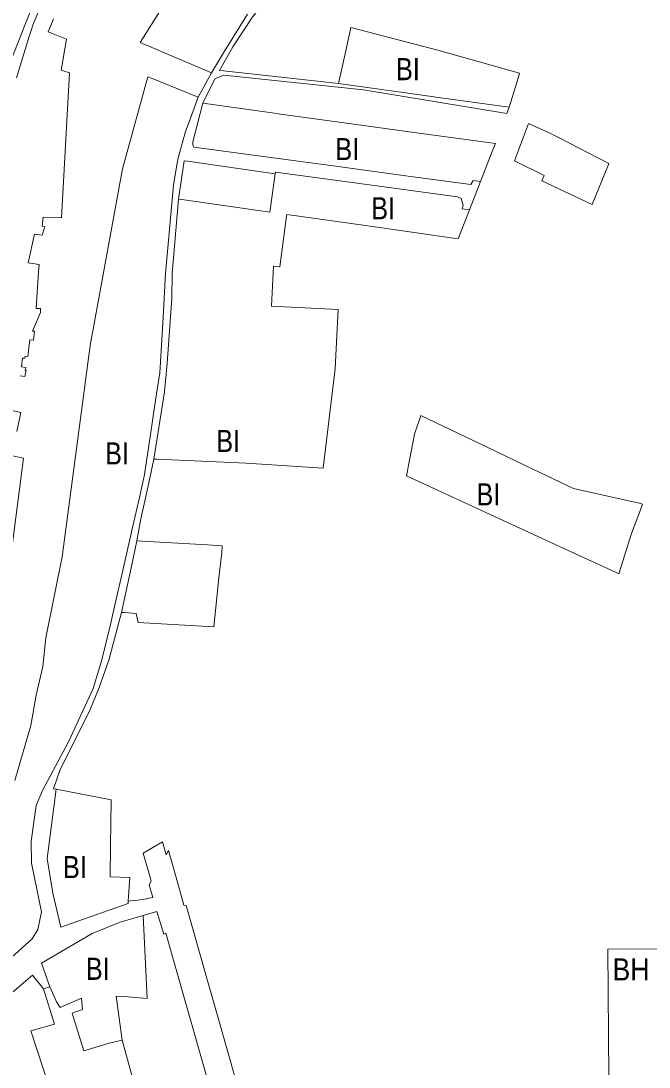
# Model space of a CAD drawing. Extents: x -650451 to -642268, y -1075216 to -1066610.
# Drawn here: x -645913 to -645573, y -1070109 to -1069542 of the extents above; entities that cross this region are included whole.
import ezdxf

# ---------------------------------------------------------------- set-up
doc = ezdxf.new("R2010")
doc.units = 0
doc.header["$LTSCALE"] = 4.8
for name, color, linetype, lineweight in [('1', 7, 'Continuous', 13), ('15', 7, 'Continuous', 13), ('2', 7, 'Continuous', 13), ('43', 7, 'Continuous', 13)]:
    doc.layers.add(name, color=color, linetype=linetype, lineweight=lineweight)
doc.layers.add('62', color=7, linetype='Continuous')

msp = doc.modelspace()

# ---------------------------------------------------------------- linework, layer by layer
at = {"layer": '1'}
for points in [[(-645639.641, -1070114.891), (-645594.733, -1070114.868), (-645595.2, -1070045.403)], [(-645595.2, -1070045.403), (-645547.768, -1070045.237), (-645540.678, -1070045.406)]]:
    msp.add_lwpolyline(points, dxfattribs=at)
at = {"layer": '15'}
msp.add_line((-645817.3, -1069583.61), (-645810.08, -1069570.39), dxfattribs=at)
for points in [[(-645918.82, -1069563.81), (-645910.9, -1069543.64), (-645897.92, -1069511.49), (-645884.01, -1069481.56), (-645875.02, -1069468.52), (-645869.91, -1069451.02)], [(-645739.3, -1069487.81), (-645753.05, -1069502.47), (-645770.66, -1069519.07), (-645780.85, -1069531.55), (-645787.64, -1069539.88), (-645798.53, -1069556.3), (-645805.66, -1069569.03), (-645803.513, -1069569.263)], [(-645894.05, -1069513.84), (-645907.06, -1069544.88), (-645907.52, -1069546.36), (-645908.83, -1069550.61), (-645912.51, -1069562.49), (-645915.79, -1069573.09)], [(-645810.08, -1069570.39), (-645803.07, -1069558.62), (-645790.62, -1069538.59)], [(-645649.91, -1069592.39), (-645727.71, -1069579.61), (-645803.33, -1069571.62), (-645808.18, -1069573.7), (-645814.82, -1069586.81)], [(-645803.513, -1069569.263), (-645769.04, -1069573), (-645741.14, -1069576.19)], [(-645741.14, -1069576.19), (-645689.41, -1069583.4), (-645688.37, -1069583.55), (-645661.92, -1069587.22), (-645648.68, -1069589.06), (-645649.91, -1069592.39)], [(-645920.07, -1070051.36), (-645907.27, -1070039.82), (-645904.28, -1070034.66), (-645902.17, -1070025.11), (-645907.7, -1069998.79), (-645907.79, -1069986.84), (-645905.05, -1069967.45), (-645901.65, -1069959.39), (-645887.58, -1069932.97), (-645886.36, -1069930.34), (-645874.3, -1069904.18), (-645869.52, -1069888.49), (-645864.82, -1069869.41), (-645862.61, -1069859.66), (-645858.16, -1069840.07), (-645855.44, -1069828.02), (-645853.79, -1069820.9), (-645853.43, -1069819.25), (-645848.62, -1069798.2), (-645848.4, -1069797.22), (-645846.88, -1069790.69), (-645846.55, -1069789.26), (-645843.3, -1069767.6), (-645841.63, -1069756.5), (-645839.82, -1069744.44), (-645838.11, -1069733.06), (-645836.53, -1069706.1), (-645834.96, -1069679.16), (-645831.04, -1069635.33), (-645830.66, -1069631.11), (-645828.73, -1069619.42), (-645828.21, -1069616.41), (-645824.15, -1069602.16), (-645821.66, -1069595.43), (-645817.3, -1069583.61)], [(-645814.82, -1069586.81), (-645820.17, -1069607.8), (-645820.2, -1069609.32), (-645819.7, -1069610.66), (-645780.55, -1069615.94), (-645741.38, -1069621.23), (-645702.1, -1069626.53), (-645669.38, -1069630.95), (-645668.15, -1069628.71), (-645664.19, -1069629.24), (-645670.23, -1069644.67)], [(-645823.082, -1069618.279), (-645824.95, -1069618.01), (-645827.94, -1069638.8)], [(-645670.23, -1069644.67), (-645674.19, -1069644.14), (-645673.62, -1069642.3), (-645674.67, -1069638.47), (-645676.72, -1069637.53), (-645723.18, -1069631.26), (-645775.33, -1069624.21), (-645775.46, -1069625.13), (-645823.082, -1069618.279)], [(-645827.94, -1069638.8), (-645830.77, -1069672.75), (-645831.35, -1069678.9), (-645831.62, -1069692.74), (-645834.01, -1069727.78), (-645835.59, -1069743.21), (-645841.41, -1069779.76)], [(-645841.41, -1069779.76), (-645844.57, -1069795.07), (-645848.35, -1069812.09), (-645850.63, -1069824.09)], [(-645850.63, -1069824.09), (-645851.44, -1069828.34), (-645854.18, -1069841.21), (-645858.78, -1069862.84)], [(-645858.78, -1069862.84), (-645865.78, -1069888.76), (-645870.89, -1069903.5), (-645876.15, -1069916.47), (-645892.09, -1069947.98), (-645895.66, -1069958.42), (-645894.25, -1069958.7)], [(-645894.25, -1069958.7), (-645899.2, -1069996.32), (-645896.1, -1070015.11), (-645891.77, -1070033.55), (-645875.88, -1070027.96), (-645855.24, -1070020.68), (-645855.168, -1070019.44)], [(-645842.8, -1070008.59), (-645843.22, -1070007.12), (-645844.102, -1070004.015), (-645847.14, -1069993.34), (-645836.64, -1069987.18), (-645834.65, -1069994.21), (-645833.32, -1069991.86)], [(-645833.32, -1069991.86), (-645828.9, -1070007.76), (-645825.08, -1070021.52)], [(-645841.92, -1070017.321), (-645843.94, -1070010.6), (-645842.8, -1070008.59)], [(-645855.168, -1070019.44), (-645852.36, -1070019.01), (-645852.33, -1070019.2), (-645845.37, -1070018.12), (-645845.14, -1070018.08), (-645845.17, -1070017.91), (-645841.89, -1070017.42), (-645841.92, -1070017.321)], [(-645834.8, -1070036.71), (-645835.91, -1070037.31), (-645839.641, -1070024.9), (-645847.08, -1070027.09)], [(-645825.08, -1070021.52), (-645823.76, -1070021.67), (-645812.76, -1070060.53), (-645804.52, -1070089.63)], [(-645847.08, -1070027.09), (-645859.55, -1070030.76), (-645874.73, -1070036.85), (-645902.23, -1070053.06), (-645897.7, -1070065.86), (-645901.22, -1070066.97)], [(-645760.91, -1070217.98), (-645781.52, -1070200.51), (-645792.37, -1070186.01), (-645784.51, -1070183.77), (-645795.07, -1070164.26), (-645801.99, -1070148.51), (-645811.48, -1070118.65), (-645824.28, -1070073.67), (-645834.8, -1070036.71)], [(-645901.22, -1070066.97), (-645907.18, -1070059.55), (-645928.51, -1070077.51), (-645926.55, -1070082.68), (-645937.53, -1070082.92), (-645943.32, -1070086.36), (-645961.65, -1070097.54), (-645962.08, -1070058.72)], [(-645804.52, -1070089.63), (-645797.66, -1070113.88), (-645791.72, -1070133.09)]]:
    msp.add_lwpolyline(points, dxfattribs=at)
at = {"layer": '2'}
for points in [[(-645915.79, -1069573.09), (-645912.51, -1069562.49), (-645908.83, -1069550.61), (-645907.52, -1069546.36), (-645907.06, -1069544.88), (-645894.05, -1069513.84)], [(-645895.64, -1069541.08), (-645896.86, -1069543.82), (-645898.02, -1069546.92), (-645898.59, -1069548.21), (-645888.62, -1069552.14), (-645891.49, -1069568.99), (-645887.067, -1069570.398), (-645891.363, -1069649.02), (-645901.32, -1069648.67), (-645901.85, -1069653.55), (-645900.51, -1069653.79), (-645901.83, -1069658.33), (-645905.98, -1069657.74), (-645909.48, -1069673.29), (-645903.58, -1069674.25), (-645903.91, -1069678.31), (-645905.06, -1069698.17), (-645902.71, -1069698.19), (-645902.74, -1069700.28), (-645907.14, -1069710.44), (-645906, -1069710.47), (-645906.6, -1069715.28), (-645908.59, -1069715.03), (-645909.72, -1069724.11), (-645911.16, -1069723.93), (-645911.28, -1069725.04), (-645912.61, -1069724.96), (-645913.16, -1069729.73), (-645910.73, -1069730.15), (-645911, -1069731.7), (-645910.62, -1069731.78), (-645911.19, -1069734.97), (-645913.78, -1069734.57)], [(-645741.14, -1069576.19), (-645736.8, -1069556.91), (-645734.5, -1069545.89), (-645687.29, -1069558.04), (-645643.16, -1069570.6)], [(-645916.63, -1069954.05), (-645907.94, -1069924.17), (-645905.05, -1069907.69), (-645901.48, -1069892.25), (-645899.79, -1069876.56), (-645890.981, -1069832.79), (-645875.912, -1069718.128), (-645858.275, -1069622.412), (-645844.534, -1069572.473), (-645842.68, -1069573.33), (-645817.3, -1069583.61)], [(-645643.16, -1069570.6), (-645644.56, -1069575.61), (-645648.68, -1069589.06)], [(-645648.68, -1069589.06), (-645661.92, -1069587.22), (-645688.37, -1069583.55), (-645689.41, -1069583.4), (-645741.14, -1069576.19)], [(-645817.3, -1069583.61), (-645821.66, -1069595.43), (-645824.15, -1069602.16), (-645828.21, -1069616.41), (-645828.73, -1069619.42), (-645830.66, -1069631.11), (-645831.04, -1069635.33), (-645834.96, -1069679.16), (-645836.53, -1069706.1), (-645838.11, -1069733.06), (-645839.82, -1069744.44), (-645841.63, -1069756.5), (-645843.3, -1069767.6), (-645846.55, -1069789.26), (-645846.88, -1069790.69), (-645848.4, -1069797.22), (-645848.62, -1069798.2), (-645853.43, -1069819.25), (-645853.79, -1069820.9), (-645855.44, -1069828.02), (-645858.16, -1069840.07), (-645862.61, -1069859.66), (-645864.82, -1069869.41), (-645869.52, -1069888.49), (-645874.3, -1069904.18), (-645886.36, -1069930.34), (-645887.58, -1069932.97), (-645901.65, -1069959.39), (-645905.05, -1069967.45), (-645907.79, -1069986.84), (-645907.7, -1069998.79), (-645902.17, -1070025.11), (-645904.28, -1070034.66), (-645907.27, -1070039.82), (-645920.07, -1070051.36)], [(-645664.19, -1069629.24), (-645668.15, -1069628.71), (-645669.38, -1069630.95), (-645702.1, -1069626.53), (-645741.38, -1069621.23), (-645780.55, -1069615.94), (-645819.7, -1069610.66), (-645820.2, -1069609.32), (-645820.17, -1069607.8), (-645814.82, -1069586.81)], [(-645814.82, -1069586.81), (-645777.26, -1069592.07), (-645772.58, -1069592.73), (-645738.13, -1069597.46), (-645698.83, -1069602.85), (-645656.15, -1069608.71)], [(-645645.715, -1069618.085), (-645638.203, -1069597.8), (-645626.95, -1069602.91), (-645621.56, -1069605.68), (-645594.58, -1069619.56), (-645594.818, -1069620.139)], [(-645656.15, -1069608.71), (-645657.52, -1069612.2), (-645664.19, -1069629.24)], [(-645594.818, -1069620.139), (-645603.7, -1069641.75), (-645630.93, -1069628.84), (-645629.78, -1069626.03), (-645645.715, -1069618.085)], [(-645775.46, -1069625.13), (-645775.33, -1069624.21), (-645723.18, -1069631.26), (-645676.72, -1069637.53), (-645674.67, -1069638.47), (-645673.62, -1069642.3), (-645674.19, -1069644.14), (-645670.23, -1069644.67), (-645676.34, -1069660.28)], [(-645826.15, -1069639.045), (-645826.151, -1069639.057), (-645778.45, -1069645.92), (-645775.46, -1069625.13)], [(-645841.41, -1069779.76), (-645835.59, -1069743.21), (-645834.01, -1069727.78), (-645831.62, -1069692.74), (-645831.35, -1069678.9), (-645830.77, -1069672.75), (-645827.94, -1069638.8), (-645826.15, -1069639.045)], [(-645676.34, -1069660.28), (-645726.57, -1069653.22), (-645769.264, -1069647.213), (-645769.36, -1069648), (-645773.02, -1069675.47), (-645776.45, -1069675.26), (-645777.62, -1069696.85), (-645763.24, -1069697.58), (-645741.43, -1069698.68), (-645743.01, -1069730.72), (-645743.36, -1069733.7), (-645749.48, -1069784.61), (-645791.2, -1069781.92), (-645839.658, -1069779.835), (-645841.41, -1069779.76)], [(-645919.21, -1069753.23), (-645913.36, -1069754.55), (-645915.56, -1069764.88)], [(-645704.355, -1069788.786), (-645700.028, -1069766.286), (-645696.517, -1069756.039)], [(-645696.517, -1069756.039), (-645660.57, -1069773.31), (-645635.79, -1069785.23), (-645613.84, -1069795.78), (-645578.134, -1069803.731)], [(-645917.9, -1069778.03), (-645911.909, -1069779.311), (-645918.332, -1069828.187)], [(-645590.964, -1069841.09), (-645623.75, -1069825.97), (-645704.355, -1069788.786)], [(-645578.134, -1069803.731), (-645576.34, -1069804.13), (-645577.52, -1069807.26), (-645582.31, -1069820.05), (-645589.23, -1069841.89), (-645590.964, -1069841.09)], [(-645858.78, -1069862.84), (-645854.18, -1069841.21), (-645851.44, -1069828.34), (-645850.63, -1069824.09)], [(-645804.28, -1069826.76), (-645804.38, -1069830.61), (-645806.07, -1069844.09), (-645808.28, -1069865.39), (-645808.84, -1069870.75), (-645849.79, -1069868.4), (-645850.92, -1069863.41), (-645857.204, -1069862.954), (-645858.78, -1069862.84)], [(-645850.63, -1069824.09), (-645847.62, -1069824.26), (-645812.18, -1069826.3), (-645804.28, -1069826.76)], [(-645855.168, -1070019.44), (-645855.24, -1070020.68), (-645875.88, -1070027.96), (-645891.77, -1070033.55), (-645896.1, -1070015.11), (-645899.2, -1069996.32), (-645894.25, -1069958.7)], [(-645894.25, -1069958.7), (-645864.48, -1069964.53), (-645864.77, -1069989.26)], [(-645864.77, -1069989.26), (-645864.97, -1070006.16), (-645854.42, -1070006.47), (-645855.17, -1070019.44), (-645855.168, -1070019.44)], [(-645897.7, -1070065.86), (-645902.23, -1070053.06), (-645874.73, -1070036.85), (-645859.55, -1070030.76), (-645847.08, -1070027.09), (-645845.01, -1070072.12)], [(-645961.65, -1070097.54), (-645943.32, -1070086.36), (-645937.53, -1070082.92), (-645926.55, -1070082.68), (-645928.51, -1070077.51), (-645907.18, -1070059.55), (-645901.22, -1070066.97)], [(-645858.53, -1070094.64), (-645865.54, -1070096.26), (-645879.33, -1070100.58), (-645885.12, -1070081.87), (-645885.64, -1070080.17), (-645879.92, -1070078.07), (-645880.57, -1070072.02), (-645892.18, -1070076.97), (-645894.13, -1070073.88), (-645896.29, -1070069.08), (-645897.7, -1070065.86)], [(-645901.22, -1070066.97), (-645895.19, -1070086.13), (-645907.95, -1070089.73), (-645890.183, -1070144.147), (-645874.57, -1070161.8), (-645875.24, -1070183.6), (-645857.05, -1070252.52), (-645847.661, -1070247.79), (-645831.62, -1070284.705)], [(-645845.01, -1070072.12), (-645855.28, -1070071.32), (-645861.74, -1070070.95), (-645858.53, -1070094.64)]]:
    msp.add_lwpolyline(points, dxfattribs=at)
at = {"layer": '43'}
msp.add_line((-645901.22, -1070066.97), (-645897.7, -1070065.86), dxfattribs=at)
for points in [[(-645811.75, -1069523.81), (-645824.05, -1069514.34), (-645836.44, -1069534.5), (-645848.78, -1069553.91), (-645810.08, -1069570.39), (-645817.3, -1069583.61)], [(-645913.78, -1069734.57), (-645911.19, -1069734.97), (-645910.62, -1069731.78), (-645911, -1069731.7), (-645910.73, -1069730.15), (-645913.16, -1069729.73), (-645912.61, -1069724.96), (-645911.28, -1069725.04), (-645911.16, -1069723.93), (-645909.72, -1069724.11), (-645908.59, -1069715.03), (-645906.6, -1069715.28), (-645906, -1069710.47), (-645907.14, -1069710.44), (-645902.74, -1069700.28), (-645902.71, -1069698.19), (-645905.06, -1069698.17), (-645903.91, -1069678.31), (-645903.58, -1069674.25), (-645909.48, -1069673.29), (-645905.98, -1069657.74), (-645901.83, -1069658.33), (-645900.51, -1069653.79), (-645901.85, -1069653.55), (-645901.32, -1069648.67), (-645891.363, -1069649.02), (-645887.067, -1069570.398), (-645891.49, -1069568.99), (-645888.62, -1069552.14), (-645898.59, -1069548.21), (-645898.02, -1069546.92), (-645896.86, -1069543.82), (-645895.64, -1069541.08)], [(-645817.3, -1069583.61), (-645842.68, -1069573.33), (-645844.534, -1069572.473), (-645858.275, -1069622.412), (-645875.912, -1069718.128), (-645890.981, -1069832.79), (-645899.79, -1069876.56), (-645901.48, -1069892.25), (-645905.05, -1069907.69), (-645907.94, -1069924.17), (-645916.63, -1069954.05)], [(-645915.56, -1069764.88), (-645913.36, -1069754.55), (-645919.21, -1069753.23)], [(-645918.332, -1069828.187), (-645911.909, -1069779.311), (-645917.9, -1069778.03)], [(-645897.7, -1070065.86), (-645896.29, -1070069.08), (-645894.13, -1070073.88), (-645892.18, -1070076.97), (-645880.57, -1070072.02), (-645879.92, -1070078.07), (-645885.64, -1070080.17), (-645885.12, -1070081.87), (-645879.33, -1070100.58), (-645865.54, -1070096.26), (-645858.53, -1070094.64)], [(-645831.62, -1070284.705), (-645847.661, -1070247.79), (-645857.05, -1070252.52), (-645875.24, -1070183.6), (-645874.57, -1070161.8), (-645890.183, -1070144.147), (-645907.95, -1070089.73), (-645895.19, -1070086.13), (-645901.22, -1070066.97)], [(-645858.53, -1070094.64), (-645847.88, -1070133.4), (-645834.31, -1070176.15), (-645847.2, -1070180.14)]]:
    msp.add_lwpolyline(points, dxfattribs=at)

# ---------------------------------------------------------------- texts
at = {"layer": '62'}
for s, width, p in [('BI', 0.85, (-645710.003, -1069574.362)), ('BI', 0.85, (-645742.881, -1069617.698)), ('BI', 0.85, (-645723.448, -1069649.787)), ('BI', 0.85, (-645807.44, -1069775.913)), ('BI', 0.85, (-645867.737, -1069782.677)), ('BI', 0.85, (-645666.377, -1069804.881)), ('BI', 0.85, (-645890.529, -1070006.903)), ('BI', 0.85, (-645878.163, -1070062.028)), ('BH', 0.9, (-645592.634, -1070062.378))]:
    msp.add_text(s, height=12, dxfattribs=dict(at, width=width)).set_placement(p)

doc.saveas('drawing.dxf')
